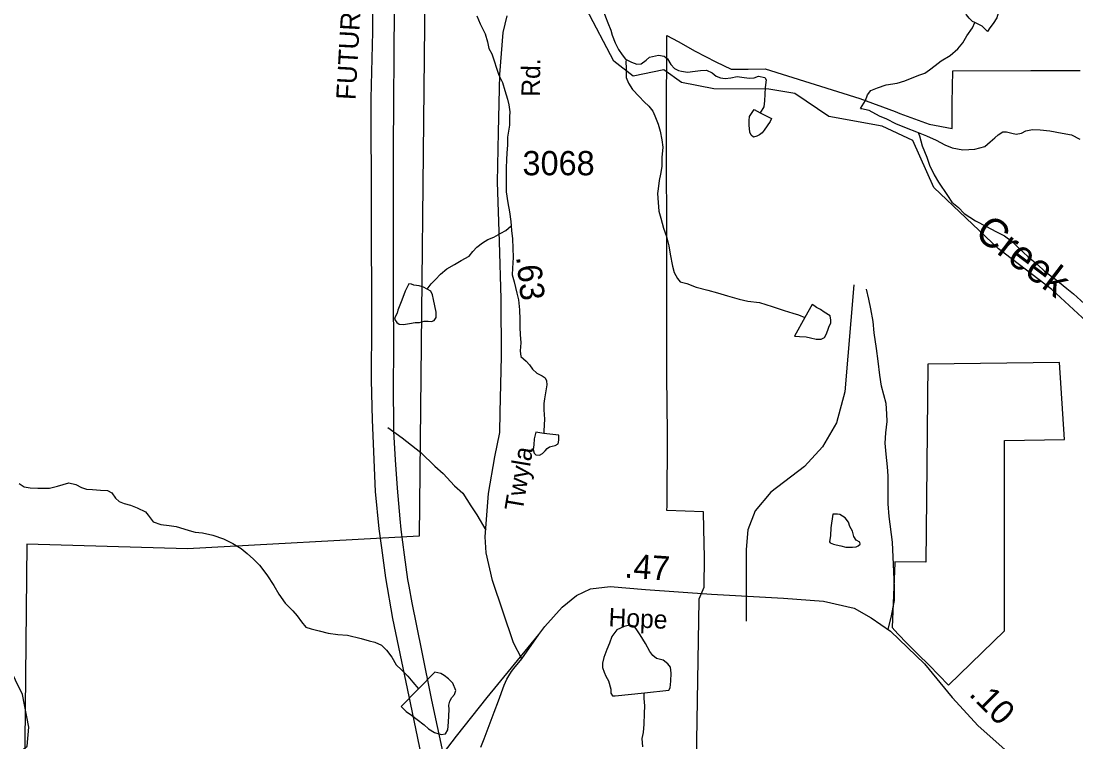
# Model space of a CAD drawing. Extents: x 2001466 to 2224147, y 644118 to 847247.
# Drawn here: x 2030071 to 2035507, y 747376 to 751088 of the extents above; entities that cross this region are included whole.
import ezdxf

# ---------------------------------------------------------------- set-up
doc = ezdxf.new("R2010")
doc.units = 0
for name, color, linetype in [('Exist Boundary Political City Limit New Hole', 7, 'Continuous'), ('Exist Hydrographic Creek Single Shore', 7, 'Continuous'), ('Exist Hydrographic Creek Single Shore Label', 7, 'Continuous'), ('Exist Hydrographic Misc Water Feature', 7, 'Continuous'), ('Exist Road Non-System Type 51', 7, 'Continuous'), ('Exist Road Secondary Mileage Hundredths English Label', 7, 'Continuous'), ('Exist Road Secondary Type 51 Attributed', 7, 'Continuous'), ('Exist Road Secondary Type 51 Label', 7, 'Continuous'), ('Exist Road Secondary Type 51 Number Label', 7, 'Continuous'), ('Map Preparation Boundary City Limit Buffer Line', 7, 'Continuous'), ('Prop Road Primary Interstate Projected', 7, 'Continuous'), ('Prop Road Primary Interstate Projected Label', 7, 'Continuous')]:
    doc.layers.add(name, color=color, linetype=linetype)

msp = doc.modelspace()

# ---------------------------------------------------------------- linework, layer by layer
at = {"layer": 'Exist Boundary Political City Limit New Hole'}
for points in [[(2032155, 751561), (2032123.1, 748435), (2030927.9, 748370.7), (2030099.9, 748393.4), (2030085.8, 747034.9), (2031069, 747034.9), (2031067.9, 746829.8), (2031515.5, 746834.3), (2031514.2, 746556.8), (2031511.4, 746368.3), (2031515.9, 746369.9), (2031513.4, 746280.8), (2032134.1, 746294.8), (2032119.4, 746485.9), (2032104.8, 746603.6), (2032090, 746672.2), (2031982.1, 746804.6), (2032094.9, 746922.2), (2032153.8, 746833.9), (2032188.1, 746701.6), (2032310.6, 746074.2), (2032484.6, 745248.6)], [(2033548, 747072.2), (2033566.1, 748105.8), (2033566.2, 748112.9), (2033592.1, 748171.7), (2033592.4, 748324.5), (2033589.5, 748473.2), (2033587.9, 748561.3), (2033399.2, 748567.4), (2033400.5, 748590.9), (2033402.1, 748964.7), (2033399.2, 749261), (2033398.5, 749541.2), (2033399, 749756.4), (2033399.1, 749786.4), (2033399.1, 749807.1), (2033398.9, 750000), (2033398.6, 750050.9), (2033397.4, 750343.1), (2033398, 750582.6), (2033398, 750596.1), (2033398, 750732.5), (2033398.5, 750844.4), (2033398.8, 750882.5), (2033398.6, 751014.7), (2033456.5, 750982.3), (2033545.4, 750934), (2033651.9, 750879), (2033730, 750840.3), (2033818, 750840.9), (2033905.4, 750841.7), (2034393.2, 750689.7), (2034576.6, 750621.8), (2034600, 750613.1), (2034750.8, 750556.9), (2034868.8, 750535.4), (2034870, 750667.5), (2034873.6, 750831.5), (2035274.5, 750833), (2035529.8, 750834)], [(2034850.5, 747668.1), (2035139.8, 747948.4), (2035139.9, 748927.8), (2035448, 748933.3), (2035422.1, 749330.3), (2034743.6, 749321.1), (2034737.4, 748629.8), (2034733.5, 748301.9), (2034574, 748303.5), (2034573.4, 748297.1), (2034560.9, 747964.8), (2034590.2, 747932.4), (2034637.6, 747882.7), (2034693, 747827.4), (2034751, 747769.9), (2034850.5, 747668.1)]]:
    msp.add_lwpolyline(points, dxfattribs=at)
at = {"layer": 'Exist Hydrographic Creek Single Shore'}
for points in [[(2037143, 748899.7), (2036650.3, 749155.6), (2036334.3, 749149), (2035984.3, 749231.6), (2035808.1, 749313.9), (2035383.3, 749706.5), (2035108.3, 749915.6), (2034775.3, 750230.8), (2034666.2, 750472.5), (2034508.3, 750547.9), (2034233.1, 750596.2), (2034058.2, 750714.6), (2033925.1, 750737), (2033641.2, 750739.5), (2033475.3, 750772.5), (2033383.2, 750836.7), (2033225.3, 750803.8), (2033125.2, 750881.3), (2032983.1, 751153.3), (2032749.2, 751397.6)], [(2029611.3, 746526.9), (2029603.3, 746602.6), (2029719.3, 746987.4), (2029861.2, 747161.7), (2030102.2, 747353.6), (2030110.4, 747451.9), (2030077.3, 747619.8), (2029968.3, 747845.2), (2029960.3, 748019.3), (2029877.2, 748313), (2029935.2, 748610.4), (2029909.2, 749021), (2029887.3, 749114.7)]]:
    msp.add_lwpolyline(points, dxfattribs=at)
at = {"layer": 'Exist Hydrographic Misc Water Feature'}
for points in [[(2032762.1, 751485.1), (2032796.5, 751449.1), (2032814.8, 751425.8), (2032820.9, 751403.5), (2032843.3, 751373.5), (2032871.4, 751351.6), (2032901.3, 751337.9), (2032937.6, 751322.4), (2032963.7, 751304.6), (2032978, 751278.9), (2032994, 751245), (2033016.4, 751210.8), (2033048.6, 751173.2), (2033068.6, 751147.5), (2033083.2, 751109.4), (2033095.3, 751079.6), (2033109.5, 751041.5), (2033117.7, 751015.2), (2033132, 750977.1), (2033150.3, 750941.5), (2033168.3, 750914.1), (2033186.3, 750891.6), (2033189.6, 750890.7)], [(2034986.5, 751081.2), (2034975.2, 751086.3), (2034957.2, 751103.9), (2034943, 751119.8), (2034936.9, 751136.3), (2034942.8, 751162.4), (2034966.8, 751188.2), (2035002.7, 751203), (2035038.6, 751213), (2035066.5, 751223.1), (2035094.6, 751217.6), (2035114.7, 751201.6), (2035118.8, 751185.1), (2035109.1, 751133.6), (2035099.3, 751105.1), (2035081.4, 751075.1), (2035063.6, 751053.3), (2035051.7, 751034.7), (2035023.4, 751062.4), (2034986.5, 751081.2)], [(2032419, 751114.8), (2032437.3, 751075), (2032461.7, 751022.8), (2032474, 750980.8), (2032482.2, 750946.9), (2032496.1, 750918.8), (2032533.3, 750808.9), (2032551.3, 750771.6), (2032563.6, 750731.2), (2032578, 750685.8), (2032583.9, 750657.7), (2032590.3, 750621.6), (2032588.4, 750595.4), (2032588.8, 750551.9), (2032577.1, 750489.8), (2032577.5, 750449.6), (2032573.9, 750409.4), (2032572, 750373.4), (2032570.2, 750333.2), (2032570.8, 750287.3), (2032570.8, 750257.7), (2032571.2, 750209.4), (2032579.4, 750151.7), (2032587.8, 750105.6), (2032594.2, 750055.5), (2032596.2, 750033.3)], [(2034397.8, 750638.8), (2034422.2, 750680.1), (2034433.7, 750708.6), (2034449.7, 750730.4), (2034485.6, 750745.2), (2034529.4, 750759.1), (2034585.4, 750767.8), (2034625.4, 750780.1), (2034663.3, 750795.7), (2034703.1, 750810.6), (2034729.2, 750820.7), (2034752.9, 750836.6), (2034782.7, 750858.9), (2034812.8, 750882.9), (2034858.5, 750911.5), (2034898.3, 750946), (2034924, 750975.8), (2034945.9, 751012.3), (2034973.6, 751054.4), (2034986.5, 751081.2)], [(2033189.6, 750890.7), (2033188.4, 750876), (2033188.8, 750848), (2033189, 750821.7), (2033189.2, 750798), (2033201.3, 750768.2), (2033221.6, 750735.8), (2033255.9, 750700.7), (2033281.9, 750672.2), (2033306.1, 750650.4), (2033326.4, 750624.6), (2033336.4, 750600.6), (2033354.9, 750556.7), (2033365.2, 750521.3), (2033373.4, 750476.8), (2033377.7, 750439), (2033373.8, 750384.9), (2033372.3, 750339), (2033366.6, 750300.6), (2033358.8, 750267.1), (2033354.9, 750224.5), (2033351.2, 750200.8), (2033353.7, 750153.2), (2033357.8, 750108.8), (2033368, 750072.5), (2033382.4, 750021.3), (2033396.7, 749979.2), (2033409, 749931.4), (2033415.4, 749887), (2033427.7, 749825.2), (2033436.1, 749793), (2033454.3, 749763.2), (2033468.3, 749745.6), (2033502.3, 749735.9), (2033550.5, 749717.7), (2033610.6, 749702.5), (2033660.6, 749688.4), (2033710.9, 749673.4), (2033770.9, 749655.8), (2033816.9, 749645.8), (2033877, 749638), (2033941.1, 749618.6), (2034003.3, 749596.9), (2034047.6, 749583.6), (2034077.5, 749575.6), (2034109.7, 749561.1)], [(2033189.6, 750890.7), (2033216.7, 750876.2), (2033244.8, 750866.6), (2033266.7, 750868.6), (2033292.8, 750886.9), (2033310.4, 750902.9), (2033356.3, 750912.7), (2033384.4, 750907.2), (2033402.7, 750893.7), (2033418.9, 750865.5), (2033438.8, 750843.8), (2033459.1, 750833.5), (2033475.1, 750829.9), (2033505, 750826), (2033545, 750830.1), (2033573.1, 750834.4), (2033603, 750834.7), (2033632.9, 750822.5), (2033653.2, 750804.9), (2033675.2, 750795.4), (2033699.4, 750793.3), (2033729.3, 750795.9), (2033761.3, 750803.5), (2033797.2, 750797.9), (2033825.3, 750794), (2033849.3, 750796.8), (2033871, 750804.6), (2033904.2, 750798.2)], [(2033904.2, 750798.2), (2033911.4, 750784.9), (2033905.7, 750746.5), (2033902.2, 750676.8), (2033898.3, 750646.5), (2033880.7, 750616.5)], [(2033880.7, 750616.5), (2033938.7, 750586.6), (2033930.7, 750571.2), (2033901.2, 750526.7), (2033891.1, 750513), (2033877.4, 750502.6), (2033863.2, 750496.3), (2033845.2, 750490.1), (2033833.1, 750500.2), (2033827.1, 750515.9), (2033823, 750552.1), (2033822.8, 750575.9), (2033824.7, 750596.3), (2033848.3, 750632.8), (2033880.7, 750616.5)], [(2034397.8, 750638.8), (2034404.6, 750638.7), (2034440.4, 750628.8), (2034492.7, 750600.7), (2034530.7, 750585.2), (2034576.8, 750561.3), (2034633.2, 750538), (2034685.3, 750518.1), (2034694.9, 750513.7)], [(2034694.9, 750513.7), (2034737.6, 750496.5), (2034787.4, 750475), (2034831.7, 750451.1), (2034869.6, 750435.5), (2034923.8, 750425.4), (2034955.7, 750426.4), (2034985.9, 750428.2), (2035037.8, 750442.8), (2035065.4, 750466.8), (2035089.4, 750486.8), (2035107.3, 750502.9), (2035131.1, 750517.2), (2035135.2, 750517), (2035149.3, 750517.6), (2035177.2, 750511.3), (2035199.5, 750505.9), (2035227.2, 750510.2), (2035249.2, 750523.7), (2035283.2, 750530.4), (2035323, 750528.8), (2035373.2, 750522.9), (2035437.2, 750511.7), (2035485.4, 750501.6), (2035527.4, 750480.4)], [(2034694.9, 750513.7), (2034701.3, 750496.4), (2034715.6, 750446.1), (2034738.2, 750388.2), (2034752.5, 750346.9), (2034776.9, 750296.3), (2034798.9, 750259), (2034845.6, 750189.1), (2034867.6, 750155.1), (2034902, 750127.3), (2034932.2, 750098), (2034990.4, 750059.9), (2035046.6, 750030.8), (2035094.8, 750005.2), (2035138.9, 749981.4), (2035179, 749953.5), (2035215.3, 749917.4), (2035259.6, 749876.3), (2035309.7, 749834.3), (2035346.2, 749800.7), (2035404.4, 749756.9), (2035460.6, 749711.5), (2035495, 749683.7), (2035551.4, 749631.7)], [(2032164, 749708.3), (2032184.5, 749734.1), (2032206.2, 749756.6), (2032231.8, 749784.8), (2032265.7, 749812.8), (2032303.8, 749835.1), (2032339.3, 749855.6), (2032379.3, 749877.7), (2032399.2, 749902), (2032419, 749924.6), (2032448.8, 749946.1), (2032476.7, 749962.8), (2032506.8, 749974.5), (2032542.7, 749996.7), (2032568.5, 750009.3), (2032596.2, 750033.3)], [(2032596.2, 750033.3), (2032598.5, 750009.4), (2032602.8, 749967.5), (2032605, 749919.1), (2032607.5, 749869.8), (2032603.8, 749815.7), (2032601.9, 749781.4), (2032612.4, 749745.1), (2032626.6, 749687.4), (2032634.8, 749651.9), (2032639.3, 749601.8), (2032641.5, 749551.7), (2032641.9, 749509.9), (2032642.1, 749473.8), (2032646.4, 749431.8), (2032642.8, 749389.2), (2032647.1, 749361.2), (2032673.1, 749336.1), (2032691.1, 749317.8), (2032707.3, 749296), (2032729.5, 749274.3), (2032755.5, 749260.6), (2032771.5, 749250.4), (2032779.5, 749234.7), (2032779.9, 749214.2), (2032774.2, 749174.1), (2032768.4, 749142.3), (2032764.3, 749118.6), (2032764.8, 749086.6), (2032769.1, 749038.1), (2032767.2, 749008.6), (2032765.6, 748976.6), (2032765.6, 748964.3)], [(2032164, 749708.3), (2032144.5, 749718.5), (2032122.3, 749723.9), (2032094.4, 749727.7), (2032082.3, 749733.7), (2032068.4, 749735.7), (2032050.8, 749697.5), (2032032.9, 749651), (2032013.2, 749599), (2032009.3, 749583.5), (2031999.3, 749564.8), (2031995.4, 749553.4), (2032007.7, 749535.1), (2032019.8, 749527.5), (2032041.5, 749525.4), (2032071.7, 749531.4), (2032101.4, 749535.7), (2032123.6, 749536.1), (2032147.6, 749542.1), (2032169.5, 749542.5), (2032185.7, 749540.5), (2032199.6, 749546.8), (2032209.5, 749562.2), (2032209.5, 749588.4), (2032203.1, 749622.2), (2032196.8, 749654.3), (2032190.8, 749678.2), (2032182.4, 749696.4), (2032164, 749708.3)], [(2034109.7, 749561.1), (2034056.2, 749465.4), (2034082.4, 749463.2), (2034116.5, 749461.7), (2034140.2, 749456.3), (2034168.1, 749450), (2034194.4, 749450.2), (2034212.4, 749458.9), (2034220.2, 749474.3), (2034228, 749496.3), (2034235.8, 749516.7), (2034243.8, 749532.9), (2034243.8, 749548.5), (2034241.5, 749570.7), (2034209.6, 749588.6), (2034191.3, 749602), (2034171.2, 749612.3), (2034157.3, 749622.5), (2034147.4, 749628.4), (2034109.7, 749561.1)], [(2032765.6, 748964.3), (2032723.3, 748970.1), (2032715.8, 748935.8), (2032713.9, 748905.5), (2032710, 748881.7), (2032714.3, 748862), (2032724.4, 748853.6), (2032742.4, 748852.4), (2032758.2, 748860.3), (2032772.1, 748873.9), (2032782.2, 748886.1), (2032794.1, 748894.8), (2032808, 748898.7), (2032824, 748902.4), (2032838.2, 748911.1), (2032842.1, 748929.2), (2032841.7, 748954.6), (2032765.6, 748964.3)], [(2030061.4, 748707), (2030087.2, 748689.3), (2030117.3, 748683.7), (2030157.3, 748682.1), (2030189.3, 748682.3), (2030217.4, 748682.5), (2030257.4, 748692.3), (2030317.1, 748709.2), (2030353.3, 748701.1), (2030381.2, 748685.7), (2030407.3, 748677.9), (2030439.3, 748675.6), (2030479.5, 748672.2), (2030515.3, 748670.6), (2030537.7, 748658.7), (2030557.8, 748630.5), (2030575.6, 748614.5), (2030601.9, 748603.3), (2030633.9, 748595.3), (2030668.1, 748581.4), (2030712.2, 748560.1), (2030726.1, 748544.2), (2030750.5, 748508.4), (2030790.7, 748496.1), (2030834.6, 748490.3), (2030870.7, 748484.6), (2030908.6, 748473.2), (2030936.7, 748465.2), (2030967.1, 748455.5), (2031004.8, 748451.5), (2031058.9, 748440.6), (2031113.1, 748420.6), (2031161.5, 748396.7), (2031205.5, 748371.1), (2031235.7, 748345.1), (2031267.9, 748317.4), (2031300.1, 748285.5), (2031336.4, 748236.4), (2031372.7, 748180.7), (2031399.1, 748136.7), (2031431.3, 748090.9), (2031471.7, 748050.8), (2031493.8, 748024.8), (2031516.2, 747993.2), (2031538.3, 747967.3), (2031566.4, 747957.7), (2031606.4, 747947.9), (2031652.6, 747936.3), (2031702.4, 747928.7), (2031752.6, 747925.2), (2031822.7, 747907.4), (2031864.8, 747895.8), (2031894.7, 747889.5), (2031929, 747874.1), (2031953.2, 747848.1), (2031981.5, 747812.2), (2032003.6, 747772.5), (2032031.7, 747746.4), (2032063.9, 747714.6), (2032090.3, 747682.9), (2032119.7, 747649.5)], [(2034241.5, 748400.2), (2034257.5, 748394.1), (2034271.5, 748390.5), (2034295.7, 748385.1), (2034321.7, 748378.8), (2034355.8, 748378.9), (2034375.6, 748379.4), (2034385.7, 748385.7), (2034395.5, 748393.7), (2034393.3, 748403.6), (2034375.6, 748415.4), (2034363.5, 748432.9), (2034355.1, 748461), (2034343, 748485), (2034334.8, 748507.4), (2034318.6, 748529), (2034290.6, 748546.8), (2034278.5, 748548.7), (2034266.6, 748548.9), (2034254.5, 748548.3), (2034245, 748478), (2034243.2, 748438.7), (2034237.4, 748406), (2034241.5, 748400.2)], [(2033284.4, 747629), (2033408.6, 747642), (2033416.4, 747654.1), (2033420.3, 747688.5), (2033422, 747728.7), (2033417.8, 747760.8), (2033403.7, 747778.2), (2033379.7, 747796), (2033345.7, 747805.7), (2033327.4, 747820), (2033311.2, 747841.7), (2033288.9, 747881.5), (2033260.8, 747927.2), (2033244.4, 747953), (2033230.4, 747971.3), (2033206.4, 747976.7), (2033178.3, 747970.7), (2033140.4, 747952.6), (2033114.8, 747918.7), (2033102.9, 747884.5), (2033089.2, 747852), (2033073.6, 747809.6), (2033067.6, 747780.2), (2033067.8, 747758.1), (2033076, 747734.2), (2033084, 747714.3), (2033098.2, 747690.2), (2033110.7, 747646.5), (2033110.7, 747625.9), (2033118.7, 747612.6), (2033132.6, 747612.4), (2033284.4, 747629)], [(2032119.7, 747649.5), (2032029, 747557), (2032055.3, 747532.7), (2032083.4, 747513.3), (2032111.5, 747491.3), (2032147.8, 747463.5), (2032169.9, 747443.4), (2032201.9, 747423.9), (2032236.1, 747414.1), (2032258.1, 747416.2), (2032270, 747438.1), (2032273.5, 747476.6), (2032277.3, 747542.1), (2032274.9, 747564.3), (2032280.8, 747584.7), (2032290.7, 747604.1), (2032304.6, 747620.3), (2032310.6, 747640.7), (2032296.4, 747678.7), (2032274.3, 747700.4), (2032251.9, 747718.1), (2032234.1, 747728.4), (2032203.7, 747735.5), (2032119.7, 747649.5)], [(2033274.5, 747349.4), (2033272.1, 747393), (2033278.2, 747423.2), (2033281.7, 747467.4), (2033283.3, 747521.5), (2033285.2, 747561.7), (2033282.9, 747599.4), (2033282.7, 747619.1), (2033284.4, 747629)]]:
    msp.add_lwpolyline(points, dxfattribs=at)
at = {"layer": 'Exist Road Non-System Type 51'}
for points in [[(2034363, 749730), (2034316.5, 749179.3), (2034274.1, 749018.3), (2034202.1, 748895.4), (2034109, 748793.7), (2033935.4, 748662.4), (2033855, 748565), (2033816.9, 748467.5), (2033808.4, 748365.8), (2033808.4, 747998.1)], [(2034539.7, 747956.4), (2034556, 748016.3), (2034572.2, 748104.4), (2034572.3, 748170.4), (2034568.6, 748252.3), (2034562.9, 748404.2), (2034545.4, 748536.2), (2034539.5, 748602.3), (2034539.6, 748652.3), (2034539.9, 748746.3), (2034536, 748792.2), (2034530.2, 748858.3), (2034524.3, 748914.3), (2034528.4, 748968.2), (2034534.6, 749026.3), (2034532.6, 749066.1), (2034528.9, 749118.2), (2034505.1, 749208.3), (2034497.3, 749264.2), (2034487.5, 749336.2), (2034479.7, 749402.2), (2034467.9, 749482.3), (2034461.9, 749540.2), (2034450.2, 749606.2), (2034440.3, 749656.2), (2034428.5, 749708.3)], [(2031960.7, 748995.2), (2032034.6, 748941.1), (2032130.3, 748866.7), (2032203, 748795.4), (2032245.3, 748757.3), (2032304.6, 748693.8), (2032347.8, 748656.3), (2032389.2, 748592.1), (2032418.9, 748545.5), (2032465.7, 748466.5)]]:
    msp.add_lwpolyline(points, dxfattribs=at)
at = {"layer": 'Exist Road Secondary Type 51 Attributed'}
for points in [[(2032651.2, 747804.2), (2032608.9, 747886), (2032501, 748206.4), (2032468.1, 748349.8), (2032463.2, 748431.9), (2032479.3, 748655.7), (2032513.1, 748844.1), (2032538.5, 748969.7), (2032539.3, 749073.6), (2032546.5, 749361), (2032545.3, 749658.1), (2032535.6, 749953.6), (2032525.6, 750258.7), (2032532, 750515.5), (2032538.1, 750812.6), (2032555, 751029.2), (2032575.9, 751116.2)], [(2032651.2, 747804.2), (2032738.5, 747928.2), (2032769.4, 747970), (2032858.8, 748069.2), (2032933.6, 748129.5), (2033006, 748163.3), (2033107.4, 748176.2), (2033289.2, 748160.1), (2033630, 748135.9), (2034000, 748115.8), (2034206, 748099.7), (2034364.1, 748063.5), (2034451.8, 748015.2), (2034551.2, 747946.7), (2034727.4, 747777.6), (2034870.2, 747604.5), (2035002.9, 747458.8), (2035172.3, 747308.3), (2035250.7, 747245.5), (2035331.1, 747205.5), (2035402.4, 747176.7), (2035590.6, 747124.2)], [(2032440.2, 747348.7), (2032457.4, 747391.5), (2032509.8, 747528.7), (2032532, 747587.4), (2032560.7, 747666.9), (2032574.1, 747697.9), (2032584.1, 747715.2), (2032598.7, 747738), (2032610.9, 747753.9), (2032651.2, 747804.2)]]:
    msp.add_lwpolyline(points, dxfattribs=at)
at = {"layer": 'Map Preparation Boundary City Limit Buffer Line'}
for points in [[(2032155, 751561), (2032123.1, 748435), (2030927.9, 748370.7), (2030099.9, 748393.4), (2030085.8, 747034.9), (2031069, 747034.9), (2031067.9, 746829.8), (2031515.5, 746834.3), (2031514.2, 746556.8), (2031511.4, 746368.3), (2031515.9, 746369.9), (2031513.4, 746280.8), (2032134.1, 746294.8), (2032119.4, 746485.9), (2032104.8, 746603.6), (2032090, 746672.2), (2031982.1, 746804.6), (2032094.9, 746922.2), (2032153.8, 746833.9), (2032188.1, 746701.6), (2032310.6, 746074.2), (2032484.6, 745248.6)], [(2033548, 747072.2), (2033566.1, 748105.8), (2033566.2, 748112.9), (2033592.1, 748171.7), (2033592.4, 748324.5), (2033589.5, 748473.2), (2033587.9, 748561.3), (2033399.2, 748567.4), (2033400.5, 748590.9), (2033402.1, 748964.7), (2033399.2, 749261), (2033398.5, 749541.2), (2033399, 749756.4), (2033399.1, 749786.4), (2033399.1, 749807.1), (2033398.9, 750000), (2033398.6, 750050.9), (2033397.4, 750343.1), (2033398, 750582.6), (2033398, 750596.1), (2033398, 750732.5), (2033398.5, 750844.4), (2033398.8, 750882.5), (2033398.6, 751014.7), (2033456.5, 750982.3), (2033545.4, 750934), (2033651.9, 750879), (2033730, 750840.3), (2033818, 750840.9), (2033905.4, 750841.7), (2034393.2, 750689.7), (2034576.6, 750621.8), (2034600, 750613.1), (2034750.8, 750556.9), (2034868.8, 750535.4), (2034870, 750667.5), (2034873.6, 750831.5), (2035274.5, 750833), (2035529.8, 750834)], [(2034850.5, 747668.1), (2035139.8, 747948.4), (2035139.9, 748927.8), (2035448, 748933.3), (2035422.1, 749330.3), (2034743.6, 749321.1), (2034737.4, 748629.8), (2034733.5, 748301.9), (2034574, 748303.5), (2034573.4, 748297.1), (2034560.9, 747964.8), (2034590.2, 747932.4), (2034637.6, 747882.7), (2034693, 747827.4), (2034751, 747769.9), (2034850.5, 747668.1)]]:
    msp.add_lwpolyline(points, dxfattribs=at)
at = {"layer": 'Prop Road Primary Interstate Projected'}
for points in [[(2031877.2, 751784.5), (2031882.3, 751032.1), (2031872.9, 750690.2), (2031877.4, 749536.8), (2031875, 749238.2), (2031879.7, 749034.4), (2031896.2, 748666.1), (2031914.7, 748472.6), (2031928.2, 748375.5), (2031948.3, 748221.4), (2031985.1, 748010.3), (2032085.4, 747535.5), (2032152.5, 747204.3), (2032183.6, 747058.5)], [(2032246, 747319.6), (2032188.2, 747590), (2032135.8, 747845.6), (2032085.5, 748092.4), (2032070.1, 748177), (2032063.3, 748212), (2032046.5, 748339.6), (2032029.1, 748470.3), (2032023.7, 748524.2), (2032010.3, 748681.6), (2032000.3, 748828.2), (2031992.2, 748974.7), (2031990.2, 749229.7), (2031992.2, 749370.3), (2031990.8, 749706.3), (2031990.8, 750185.1), (2031990.8, 750429.7), (2031995.5, 751155.7)], [(2032248, 747318.1), (2032314.7, 747404.4), (2032472.5, 747604.5), (2032738.5, 747928.2)]]:
    msp.add_lwpolyline(points, dxfattribs=at)

# ---------------------------------------------------------------- texts
at = {"layer": 'Exist Hydrographic Creek Single Shore Label'}
msp.add_text('Creek', height=150, rotation=322.7557, dxfattribs=at).set_placement((2034978.1, 749982.5))
at = {"layer": 'Exist Road Secondary Mileage Hundredths English Label'}
for s, rotation, p in [('.63', 276.4021, (2032621.7, 749874.3)), ('.47', 355.945, (2033177.6, 748222.2)), ('.10', 314.7497, (2034952, 747617.4))]:
    msp.add_text(s, height=125, rotation=rotation, dxfattribs=at).set_placement(p)
at = {"layer": 'Exist Road Secondary Type 51 Label'}
for s, rotation, p in [('Rd.', 89.3181, (2032744.4, 750698.1)), ('Twyla', 80.515, (2032655.3, 748560.1)), ('Hope', 357.5199, (2033096.9, 747970.7))]:
    msp.add_text(s, height=95, rotation=rotation, dxfattribs=at).set_placement(p)
at = {"layer": 'Exist Road Secondary Type 51 Number Label'}
msp.add_text('3068', height=125, dxfattribs=at).set_placement((2032655, 750294.1))
at = {"layer": 'Prop Road Primary Interstate Projected Label'}
msp.add_text('FUTURE', height=100, rotation=86.793, dxfattribs=at).set_placement((2031794.1, 750680.2))

doc.saveas('drawing.dxf')
